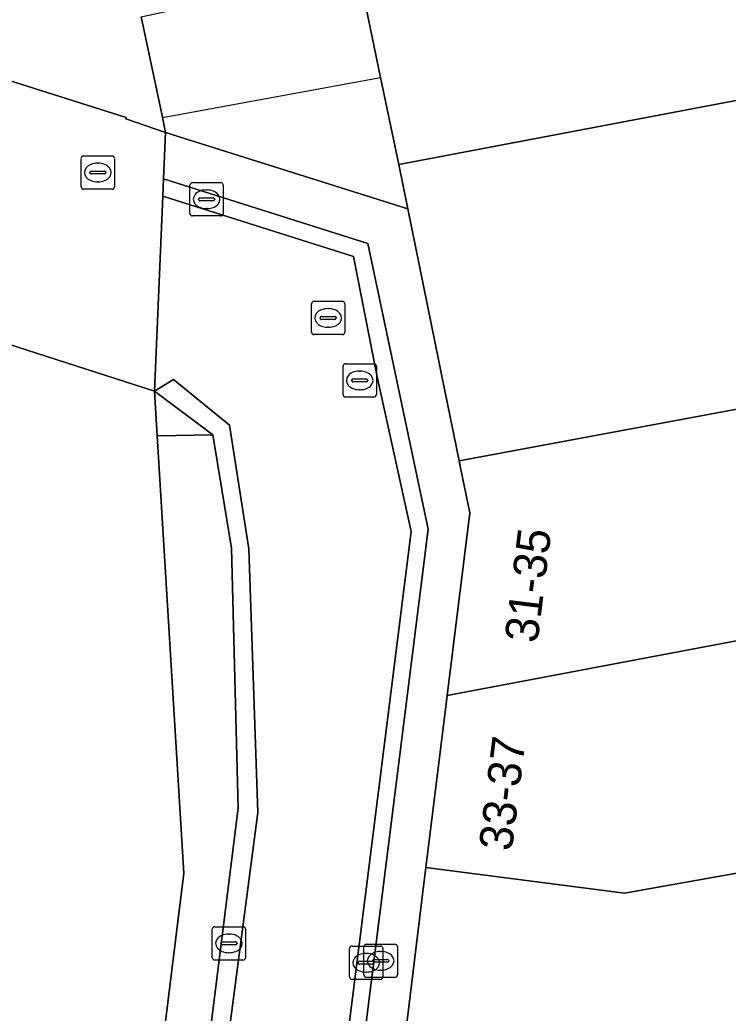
# Model space of a CAD drawing. Extents: x 161087 to 161926, y 382572 to 383873.
# Drawn here: x 161209.89 to 161231.14, y 383442.82 to 383472.62 of the extents above; entities that cross this region are included whole.
import ezdxf

# ---------------------------------------------------------------- set-up
doc = ezdxf.new("R2010")
doc.units = 0
for name, color, linetype in [('IMGEO_Brandkraan', 7, 'Continuous'), ('IMGEO_Erf', 7, 'Continuous'), ('IMGEO_Hek', 7, 'Continuous'), ('IMGEO_Kolk', 7, 'Continuous'), ('IMGEO_Pand', 7, 'Continuous'), ('IMGEO_Pand_nummerreeks', 7, 'Continuous'), ('IMGEO_Rijbaan_lokaal_open', 7, 'Continuous'), ('IMGEO_Rioolput', 7, 'Continuous'), ('IMGEO_Voetgangersgebied_open', 7, 'Continuous'), ('IMGEO_Voetpad_open', 7, 'Continuous')]:
    doc.layers.add(name, color=color, linetype=linetype)

msp = doc.modelspace()

# ---------------------------------------------------------------- linework, layer by layer
at = {"layer": 'IMGEO_Brandkraan'}
for p, q in [((161220.214, 383443.959), (161220.214, 383444.811)), ((161220.289, 383444.885), (161221.141, 383444.885)), ((161221.215, 383444.811), (161221.215, 383443.959)), ((161220.516, 383444.428), (161220.914, 383444.428)), ((161220.702, 383444.665), (161220.727, 383444.665)), ((161220.473, 383444.379), (161220.473, 383444.391)), ((161220.911, 383444.342), (161220.513, 383444.342)), ((161220.957, 383444.391), (161220.957, 383444.379)), ((161221.141, 383443.885), (161220.289, 383443.885)), ((161220.725, 383444.105), (161220.7, 383444.105))]:
    msp.add_line(p, q, dxfattribs=at)
for points in [[(161220.214, 383443.959), (161220.214, 383444.811)], [(161220.289, 383444.885), (161221.141, 383444.885)], [(161221.215, 383444.811), (161221.215, 383443.959)], [(161221.141, 383443.885), (161220.289, 383443.885)]]:
    msp.add_lwpolyline(points, dxfattribs=at)
for centre, radius, start, end in [((161220.291, 383444.809), 0.0765, 91.552, 178.448), ((161220.291, 383444.809), 0.0765, 91.552, 178.448), ((161221.139, 383444.809), 0.0765, 1.552, 88.448), ((161221.139, 383444.809), 0.0765, 1.552, 88.448), ((161220.513, 383444.388), 0.0403, 85.8775, 175.7526), ((161220.918, 383444.39), 0.0386, 1.7309, 96.639), ((161220.51, 383444.378), 0.0366, 178.938, 274.7102), ((161220.914, 383444.385), 0.043, 264.8664, 352.4533), ((161220.291, 383443.961), 0.0765, 181.552, 268.448), ((161220.291, 383443.961), 0.0765, 181.552, 268.448), ((161221.139, 383443.961), 0.0765, 271.552, 358.448), ((161221.139, 383443.961), 0.0765, 271.552, 358.448)]:
    msp.add_arc(centre, radius, start, end, dxfattribs=at)
for centre, major_axis, ratio, start_param, end_param in [((161220.701, 383444.385), (-0.387, 0.002), 0.722429, 4.712389, 7.853982), ((161220.726, 383444.385), (-0.39, 0.002), 0.717154, 1.570796, 4.712389)]:
    msp.add_ellipse(centre, major_axis=major_axis, ratio=ratio, start_param=start_param, end_param=end_param, dxfattribs=at)
at = {"layer": 'IMGEO_Erf'}
msp.add_lwpolyline([(161213.528, 383472.708), (161214.164, 383469.701), (161214.166, 383469.69), (161214.261, 383469.242), (161221.529, 383466.945), (161221.257, 383468.279), (161220.713, 383470.893), (161219.887, 383474.867)], dxfattribs=at)
at = {"layer": 'IMGEO_Hek'}
msp.add_lwpolyline([(161214.166, 383469.69), (161220.713, 383470.893)], dxfattribs=at)
at = {"layer": 'IMGEO_Kolk'}
for p, q in [((161211.725, 383467.611), (161211.725, 383468.463)), ((161211.8, 383468.537), (161212.652, 383468.537)), ((161212.213, 383468.317), (161212.238, 383468.317)), ((161212.726, 383468.463), (161212.726, 383467.611)), ((161211.984, 383468.031), (161211.984, 383468.043)), ((161212.422, 383467.994), (161212.024, 383467.994)), ((161212.027, 383468.08), (161212.425, 383468.08)), ((161212.468, 383468.043), (161212.468, 383468.031)), ((161212.236, 383467.757), (161212.211, 383467.757)), ((161215.065, 383467.734), (161215.917, 383467.734)), ((161212.652, 383467.537), (161211.8, 383467.537)), ((161214.99, 383466.808), (161214.99, 383467.66)), ((161215.478, 383467.514), (161215.503, 383467.514)), ((161215.991, 383467.66), (161215.991, 383466.808)), ((161215.249, 383467.228), (161215.249, 383467.24)), ((161215.687, 383467.191), (161215.289, 383467.191)), ((161215.292, 383467.277), (161215.69, 383467.277)), ((161215.733, 383467.24), (161215.733, 383467.228)), ((161215.501, 383466.954), (161215.476, 383466.954)), ((161215.917, 383466.734), (161215.065, 383466.734)), ((161215.66, 383444.483), (161215.66, 383445.335)), ((161215.735, 383445.409), (161216.587, 383445.409)), ((161216.661, 383445.335), (161216.661, 383444.483)), ((161216.148, 383445.189), (161216.173, 383445.189)), ((161215.919, 383444.903), (161215.919, 383444.915)), ((161216.357, 383444.866), (161215.959, 383444.866)), ((161215.962, 383444.952), (161216.36, 383444.952)), ((161216.403, 383444.915), (161216.403, 383444.903)), ((161219.781, 383443.902), (161219.781, 383444.754)), ((161219.856, 383444.828), (161220.708, 383444.828)), ((161220.782, 383444.754), (161220.782, 383443.902)), ((161216.171, 383444.629), (161216.146, 383444.629)), ((161220.269, 383444.608), (161220.294, 383444.608)), ((161216.587, 383444.409), (161215.735, 383444.409)), ((161220.04, 383444.322), (161220.04, 383444.334)), ((161220.478, 383444.285), (161220.08, 383444.285)), ((161220.083, 383444.371), (161220.481, 383444.371)), ((161220.524, 383444.334), (161220.524, 383444.322)), ((161220.708, 383443.828), (161219.856, 383443.828)), ((161220.292, 383444.048), (161220.267, 383444.048))]:
    msp.add_line(p, q, dxfattribs=at)
for points in [[(161211.725, 383467.611), (161211.725, 383468.463)], [(161211.8, 383468.537), (161212.652, 383468.537)], [(161212.726, 383468.463), (161212.726, 383467.611)], [(161215.065, 383467.734), (161215.917, 383467.734)], [(161212.652, 383467.537), (161211.8, 383467.537)], [(161214.99, 383466.808), (161214.99, 383467.66)], [(161215.991, 383467.66), (161215.991, 383466.808)], [(161215.917, 383466.734), (161215.065, 383466.734)], [(161215.66, 383444.483), (161215.66, 383445.335)], [(161215.735, 383445.409), (161216.587, 383445.409)], [(161216.661, 383445.335), (161216.661, 383444.483)], [(161219.781, 383443.902), (161219.781, 383444.754)], [(161219.856, 383444.828), (161220.708, 383444.828)], [(161220.782, 383444.754), (161220.782, 383443.902)], [(161216.587, 383444.409), (161215.735, 383444.409)], [(161220.708, 383443.828), (161219.856, 383443.828)]]:
    msp.add_lwpolyline(points, dxfattribs=at)
for centre, radius, start, end in [((161211.802, 383468.461), 0.0765, 91.552, 178.448), ((161211.802, 383468.461), 0.0765, 91.552, 178.448), ((161212.65, 383468.461), 0.0765, 1.552, 88.448), ((161212.65, 383468.461), 0.0765, 1.552, 88.448), ((161212.024, 383468.04), 0.0403, 85.8775, 175.7526), ((161212.021, 383468.03), 0.0366, 178.938, 274.7102), ((161212.425, 383468.037), 0.043, 264.8664, 352.4533), ((161212.429, 383468.042), 0.0386, 1.7309, 96.639), ((161215.067, 383467.658), 0.0765, 91.552, 178.448), ((161215.067, 383467.658), 0.0765, 91.552, 178.448), ((161215.915, 383467.658), 0.0765, 1.552, 88.448), ((161215.915, 383467.658), 0.0765, 1.552, 88.448), ((161211.802, 383467.613), 0.0765, 181.552, 268.448), ((161211.802, 383467.613), 0.0765, 181.552, 268.448), ((161212.65, 383467.613), 0.0765, 271.552, 358.448), ((161212.65, 383467.613), 0.0765, 271.552, 358.448), ((161215.289, 383467.237), 0.0403, 85.8775, 175.7526), ((161215.286, 383467.227), 0.0366, 178.938, 274.7102), ((161215.69, 383467.234), 0.043, 264.8664, 352.4533), ((161215.694, 383467.239), 0.0386, 1.7309, 96.639), ((161215.067, 383466.81), 0.0765, 181.552, 268.448), ((161215.067, 383466.81), 0.0765, 181.552, 268.448), ((161215.915, 383466.81), 0.0765, 271.552, 358.448), ((161215.915, 383466.81), 0.0765, 271.552, 358.448), ((161215.737, 383445.333), 0.0765, 91.552, 178.448), ((161215.737, 383445.333), 0.0765, 91.552, 178.448), ((161216.585, 383445.333), 0.0765, 1.552, 88.448), ((161216.585, 383445.333), 0.0765, 1.552, 88.448), ((161215.959, 383444.912), 0.0403, 85.8775, 175.7526), ((161215.956, 383444.902), 0.0366, 178.938, 274.7102), ((161216.36, 383444.909), 0.043, 264.8664, 352.4533), ((161216.364, 383444.914), 0.0386, 1.7309, 96.639), ((161219.858, 383444.752), 0.0765, 91.552, 178.448), ((161219.858, 383444.752), 0.0765, 91.552, 178.448), ((161220.706, 383444.752), 0.0765, 1.552, 88.448), ((161220.706, 383444.752), 0.0765, 1.552, 88.448), ((161215.737, 383444.485), 0.0765, 181.552, 268.448), ((161215.737, 383444.485), 0.0765, 181.552, 268.448), ((161216.585, 383444.485), 0.0765, 271.552, 358.448), ((161216.585, 383444.485), 0.0765, 271.552, 358.448), ((161220.08, 383444.331), 0.0403, 85.8775, 175.7526), ((161220.077, 383444.321), 0.0366, 178.938, 274.7102), ((161220.481, 383444.328), 0.043, 264.8664, 352.4533), ((161220.485, 383444.333), 0.0386, 1.7309, 96.639), ((161219.858, 383443.904), 0.0765, 181.552, 268.448), ((161219.858, 383443.904), 0.0765, 181.552, 268.448), ((161220.706, 383443.904), 0.0765, 271.552, 358.448), ((161220.706, 383443.904), 0.0765, 271.552, 358.448)]:
    msp.add_arc(centre, radius, start, end, dxfattribs=at)
for centre, major_axis, ratio, start_param, end_param in [((161212.212, 383468.037), (-0.387, 0.002), 0.722429, 4.712389, 7.853982), ((161212.237, 383468.037), (-0.39, 0.002), 0.717154, 1.570796, 4.712389), ((161215.477, 383467.234), (-0.387, 0.002), 0.722429, 4.712389, 7.853982), ((161215.502, 383467.234), (-0.39, 0.002), 0.717154, 1.570796, 4.712389), ((161216.147, 383444.909), (-0.387, 0.002), 0.722429, 4.712389, 7.853982), ((161216.172, 383444.909), (-0.39, 0.002), 0.717154, 1.570796, 4.712389), ((161220.268, 383444.328), (-0.387, 0.002), 0.722429, 4.712389, 7.853982), ((161220.293, 383444.328), (-0.39, 0.002), 0.717154, 1.570796, 4.712389)]:
    msp.add_ellipse(centre, major_axis=major_axis, ratio=ratio, start_param=start_param, end_param=end_param, dxfattribs=at)
at = {"layer": 'IMGEO_Pand'}
for points in [[(161210.873, 383491.554), (161198.85, 383489.324), (161199.46, 383486.099), (161198.521, 383474.298), (161213.08, 383469.692), (161213.064, 383469.644), (161214.261, 383469.242), (161214.166, 383469.69), (161214.164, 383469.701), (161213.528, 383472.708), (161214.675, 383472.963), (161214.462, 383474)], [(161239.444, 383478.911), (161219.827, 383475.162), (161219.887, 383474.867), (161220.713, 383470.893), (161221.257, 383468.279), (161240.871, 383472)], [(161221.257, 383468.279), (161221.529, 383466.945), (161222.471, 383462.329), (161222.543, 383461.979), (161223.071, 383459.389), (161242.705, 383463.034), (161242.662, 383463.248), (161240.871, 383472)], [(161190.477, 383351.704), (161204.052, 383361.619), (161208.682, 383397.651), (161209.931, 383407.641), (161209.991, 383408.128), (161214.803, 383447.013), (161214.008, 383460.138), (161213.926, 383461.478), (161201.577, 383465.452), (161201.539, 383465.355), (161191.383, 383468.603), (161167.358, 383377.079), (161166.697, 383374.139), (161166.413, 383371.664), (161166.359, 383369.079), (161166.588, 383366.045), (161167.021, 383363.539), (161167.679, 383361.087), (161168.737, 383358.257), (161169.837, 383356.018), (161171.159, 383353.793), (161179.021, 383343.554)], [(161242.705, 383463.034), (161223.071, 383459.389), (161223.115, 383459.174), (161223.388, 383457.827), (161222.713, 383452.35), (161244.036, 383456.376)], [(161244.036, 383456.376), (161222.713, 383452.35), (161222.682, 383452.1), (161222.073, 383447.187), (161228.037, 383446.412), (161245.455, 383449.516)], [(161221.031, 383438.652), (161227.185, 383438.061), (161247.022, 383441.852), (161246.992, 383442.001), (161245.501, 383449.291), (161245.455, 383449.516), (161228.037, 383446.412), (161222.073, 383447.187), (161222.024, 383446.788)]]:
    msp.add_lwpolyline(points, close=True, dxfattribs=at)
at = {"layer": 'IMGEO_Rijbaan_lokaal_open'}
for points in [[(161214.178, 383467.328), (161219.903, 383465.519), (161220.606, 383461.91), (161221.626, 383457.269), (161215.353, 383407.415), (161215.86, 383407.347), (161222.137, 383457.337), (161221.2, 383461.786), (161220.333, 383465.907), (161214.201, 383467.845)], [(161214.178, 383467.328), (161213.926, 383461.478), (161214.496, 383461.832), (161216.173, 383460.459), (161216.753, 383456.746), (161217.025, 383448.84), (161214.171, 383427.018), (161211.774, 383407.891), (161215.353, 383407.415), (161221.626, 383457.269), (161220.606, 383461.91), (161219.903, 383465.519)], [(161211.774, 383407.891), (161214.171, 383427.018), (161217.025, 383448.84), (161216.753, 383456.746), (161216.173, 383460.459), (161214.496, 383461.832), (161213.926, 383461.478), (161215.677, 383460.165), (161216.236, 383456.762), (161216.433, 383448.966), (161211.302, 383407.954)]]:
    msp.add_lwpolyline(points, close=True, dxfattribs=at)
at = {"layer": 'IMGEO_Rioolput'}
for p, q in [((161218.637, 383463.247), (161218.637, 383464.099)), ((161218.712, 383464.173), (161219.564, 383464.173)), ((161219.638, 383464.099), (161219.638, 383463.247)), ((161219.125, 383463.953), (161219.15, 383463.953)), ((161218.896, 383463.667), (161218.896, 383463.679)), ((161219.334, 383463.63), (161218.936, 383463.63)), ((161218.939, 383463.716), (161219.337, 383463.716)), ((161219.38, 383463.679), (161219.38, 383463.667)), ((161219.148, 383463.393), (161219.123, 383463.393)), ((161219.564, 383463.173), (161218.712, 383463.173)), ((161219.585, 383461.374), (161219.585, 383462.226)), ((161219.66, 383462.3), (161220.512, 383462.3)), ((161220.073, 383462.08), (161220.098, 383462.08)), ((161220.586, 383462.226), (161220.586, 383461.374)), ((161219.844, 383461.794), (161219.844, 383461.806)), ((161220.282, 383461.757), (161219.884, 383461.757)), ((161219.887, 383461.843), (161220.285, 383461.843)), ((161220.328, 383461.806), (161220.328, 383461.794)), ((161220.096, 383461.52), (161220.071, 383461.52)), ((161220.512, 383461.3), (161219.66, 383461.3))]:
    msp.add_line(p, q, dxfattribs=at)
for points in [[(161218.637, 383463.247), (161218.637, 383464.099)], [(161218.712, 383464.173), (161219.564, 383464.173)], [(161219.638, 383464.099), (161219.638, 383463.247)], [(161219.564, 383463.173), (161218.712, 383463.173)], [(161219.585, 383461.374), (161219.585, 383462.226)], [(161219.66, 383462.3), (161220.512, 383462.3)], [(161220.586, 383462.226), (161220.586, 383461.374)], [(161220.512, 383461.3), (161219.66, 383461.3)]]:
    msp.add_lwpolyline(points, dxfattribs=at)
for centre, radius, start, end in [((161218.714, 383464.097), 0.0765, 91.552, 178.448), ((161218.714, 383464.097), 0.0765, 91.552, 178.448), ((161219.562, 383464.097), 0.0765, 1.552, 88.448), ((161219.562, 383464.097), 0.0765, 1.552, 88.448), ((161218.936, 383463.676), 0.0403, 85.8775, 175.7526), ((161218.933, 383463.666), 0.0366, 178.938, 274.7102), ((161219.337, 383463.673), 0.043, 264.8664, 352.4533), ((161219.341, 383463.678), 0.0386, 1.7309, 96.639), ((161218.714, 383463.249), 0.0765, 181.552, 268.448), ((161218.714, 383463.249), 0.0765, 181.552, 268.448), ((161219.562, 383463.249), 0.0765, 271.552, 358.448), ((161219.562, 383463.249), 0.0765, 271.552, 358.448), ((161219.662, 383462.224), 0.0765, 91.552, 178.448), ((161219.662, 383462.224), 0.0765, 91.552, 178.448), ((161220.51, 383462.224), 0.0765, 1.552, 88.448), ((161220.51, 383462.224), 0.0765, 1.552, 88.448), ((161219.884, 383461.803), 0.0403, 85.8775, 175.7526), ((161219.881, 383461.793), 0.0366, 178.938, 274.7102), ((161220.285, 383461.8), 0.043, 264.8664, 352.4533), ((161220.289, 383461.805), 0.0386, 1.7309, 96.639), ((161219.662, 383461.376), 0.0765, 181.552, 268.448), ((161219.662, 383461.376), 0.0765, 181.552, 268.448), ((161220.51, 383461.376), 0.0765, 271.552, 358.448), ((161220.51, 383461.376), 0.0765, 271.552, 358.448)]:
    msp.add_arc(centre, radius, start, end, dxfattribs=at)
for centre, major_axis, ratio, start_param, end_param in [((161219.124, 383463.673), (-0.387, 0.002), 0.722429, 4.712389, 7.853982), ((161219.149, 383463.673), (-0.39, 0.002), 0.717154, 1.570796, 4.712389), ((161220.072, 383461.8), (-0.387, 0.002), 0.722429, 4.712389, 7.853982), ((161220.097, 383461.8), (-0.39, 0.002), 0.717154, 1.570796, 4.712389)]:
    msp.add_ellipse(centre, major_axis=major_axis, ratio=ratio, start_param=start_param, end_param=end_param, dxfattribs=at)
at = {"layer": 'IMGEO_Voetgangersgebied_open'}
msp.add_lwpolyline([(161176.02, 383480.571), (161176.323, 383480.166), (161175.278, 383478.292), (161175.409, 383478.219), (161175.195, 383477.84), (161173.858, 383478.586), (161173.425, 383477.233), (161176.587, 383473.755), (161176.207, 383472.577), (161181.601, 383471.172), (161181.633, 383471.296), (161191.421, 383468.749), (161191.383, 383468.603), (161201.539, 383465.355), (161201.577, 383465.452), (161213.926, 383461.478), (161214.178, 383467.328), (161214.201, 383467.845), (161214.261, 383469.242), (161213.064, 383469.644), (161213.08, 383469.692), (161198.521, 383474.298), (161199.46, 383486.099)], dxfattribs=at)
at = {"layer": 'IMGEO_Voetpad_open'}
for points in [[(161221.529, 383466.945), (161214.261, 383469.242), (161214.201, 383467.845), (161220.333, 383465.907), (161221.2, 383461.786), (161222.137, 383457.337), (161215.86, 383407.347), (161217.126, 383407.179), (161218.407, 383417.384), (161218.433, 383417.593), (161219.292, 383424.479), (161220.121, 383431.128), (161220.145, 383431.325), (161221.004, 383438.429), (161221.031, 383438.652), (161222.024, 383446.788), (161222.073, 383447.187), (161222.682, 383452.1), (161222.713, 383452.35), (161223.388, 383457.827), (161223.115, 383459.174), (161223.071, 383459.389), (161222.543, 383461.979), (161222.471, 383462.329)], [(161215.677, 383460.165), (161213.926, 383461.478), (161214.008, 383460.138)], [(161209.991, 383408.128), (161211.302, 383407.954), (161216.433, 383448.966), (161216.236, 383456.762), (161215.677, 383460.165), (161214.008, 383460.138), (161214.803, 383447.013)]]:
    msp.add_lwpolyline(points, close=True, dxfattribs=at)

# ---------------------------------------------------------------- texts
at = {"layer": 'IMGEO_Pand_nummerreeks'}
for s, rotation, p in [('31-35', 82.9757, (161225.423, 383453.898)), ('33-37', 82.9356, (161224.65, 383447.652))]:
    msp.add_text(s, height=1, rotation=rotation, dxfattribs=at).set_placement(p)

doc.saveas('drawing.dxf')
